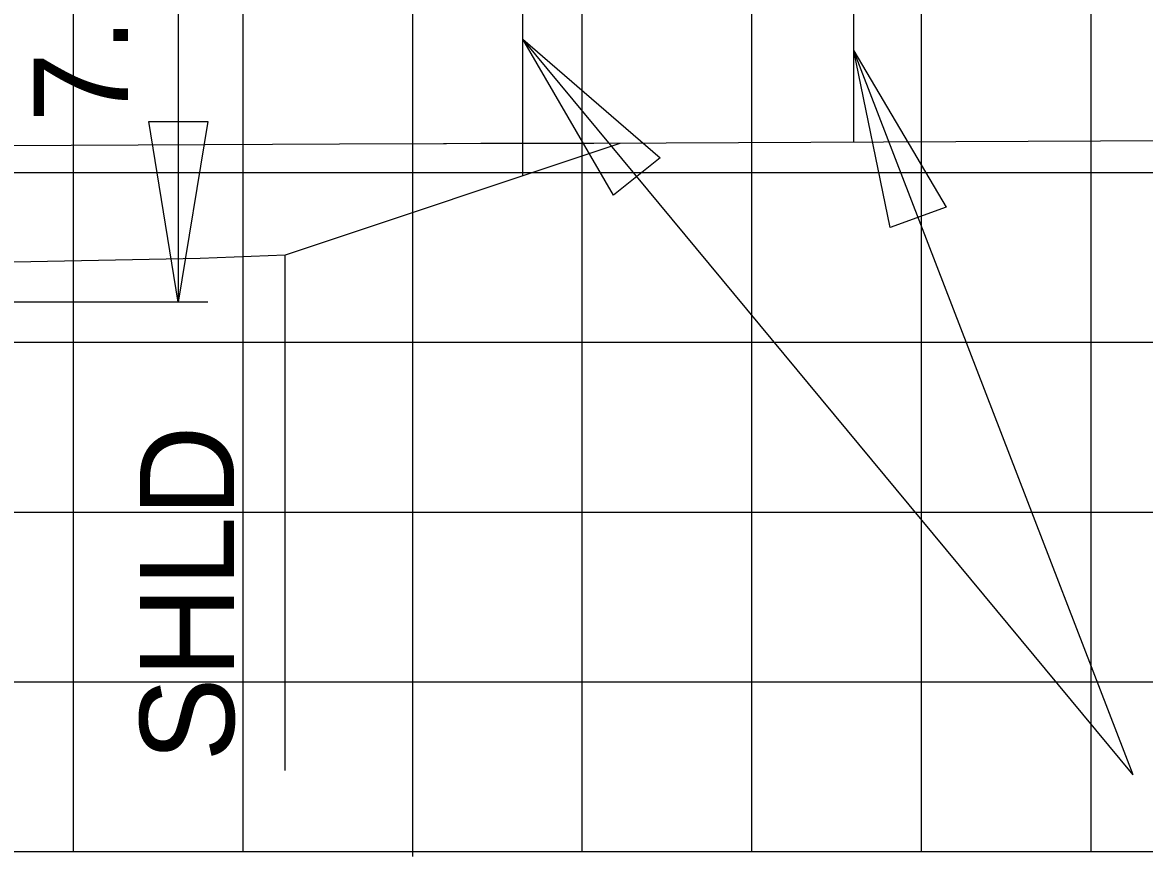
# Model space of a CAD drawing. Extents: x 2193008 to 2198143, y 1236112 to 1237864.
# Drawn here: x 2197380.11 to 2197393.34, y 1237163.05 to 1237172.88 of the extents above; entities that cross this region are included whole.
import ezdxf

# ---------------------------------------------------------------- set-up
doc = ezdxf.new("R2010")
doc.units = 0
for name, color, linetype in [('3', 7, 'Continuous'), ('60', 7, 'Continuous'), ('GSDIMS', 7, 'Continuous'), ('Level 55', 7, 'Continuous'), ('M-ROADS', 7, 'Continuous')]:
    doc.layers.add(name, color=color, linetype=linetype)

msp = doc.modelspace()

# ---------------------------------------------------------------- linework, layer by layer
at = {"layer": '3'}
for p, q in [((2197393.202, 1237164.011), (2197386.007, 1237172.679)), ((2197393.202, 1237164.011), (2197389.907, 1237172.542)), ((2197383.203, 1237164.06), (2197383.203, 1237170.134))]:
    msp.add_line(p, q, dxfattribs=at)
at = {"layer": '60'}
for p, q in [((2197284.707, 1237163.106), (2197414.707, 1237163.106)), ((2197384.707, 1237163.046), (2197384.707, 1237163.106))]:
    msp.add_line(p, q, dxfattribs=at)
msp.add_lwpolyline([(2197387.149, 1237171.449), (2197383.203, 1237170.134), (2197382.203, 1237170.094), (2197377.203, 1237169.994), (2197375.203, 1237169.914), (2197374.873, 1237169.914), (2197374.707, 1237169.414), (2197372.707, 1237169.58), (2197322.707, 1237170.68)], dxfattribs=at)
at = {"layer": 'GSDIMS'}
for p, q in [((2197381.943, 1237176.58), (2197381.943, 1237169.58)), ((2197386.007, 1237171.068), (2197386.007, 1237176.58)), ((2197389.907, 1237171.462), (2197389.907, 1237176.58)), ((2197382.291, 1237169.58), (2197372.707, 1237169.58))]:
    msp.add_line(p, q, dxfattribs=at)
for points in [[(2197386.007, 1237172.679), (2197387.626, 1237171.278), (2197387.076, 1237170.841)], [(2197389.907, 1237172.542), (2197390.995, 1237170.698), (2197390.335, 1237170.459)], [(2197381.943, 1237169.58), (2197381.596, 1237171.709), (2197382.291, 1237171.709)]]:
    msp.add_lwpolyline(points, close=True, dxfattribs=at)
at = {"layer": 'M-ROADS'}
for p, q in [((2197380.707, 1237163.106), (2197380.707, 1237223.106)), ((2197382.707, 1237163.106), (2197382.707, 1237223.106)), ((2197384.707, 1237163.106), (2197384.707, 1237223.106)), ((2197386.707, 1237163.106), (2197386.707, 1237223.106)), ((2197388.707, 1237163.106), (2197388.707, 1237223.106)), ((2197390.707, 1237163.106), (2197390.707, 1237223.106)), ((2197392.707, 1237163.106), (2197392.707, 1237223.106)), ((2197284.707, 1237171.106), (2197414.707, 1237171.106)), ((2197284.707, 1237169.106), (2197414.707, 1237169.106)), ((2197284.707, 1237167.106), (2197414.707, 1237167.106)), ((2197284.707, 1237165.106), (2197414.707, 1237165.106)), ((2197284.707, 1237163.106), (2197414.707, 1237163.106))]:
    msp.add_line(p, q, dxfattribs=at)
msp.add_lwpolyline([(2197398.789, 1237171.503), (2197386.842, 1237171.448), (2197386.212, 1237171.448), (2197386.2, 1237171.448), (2197385.677, 1237171.447), (2197385.512, 1237171.447), (2197385.104, 1237171.444), (2197385.069, 1237171.444), (2197383.846, 1237171.44), (2197368.02, 1237171.361), (2197367.8, 1237171.361), (2197367.579, 1237171.361), (2197355.765, 1237171.376)], dxfattribs=at)

# ---------------------------------------------------------------- texts
at = {"layer": 'Level 55'}
for s, p in [("7.0'", (2197381.35, 1237171.696)), ('SHLD', (2197382.602, 1237164.165))]:
    msp.add_text(s, height=1.1105, rotation=90, dxfattribs=at).set_placement(p)

doc.saveas('drawing.dxf')
